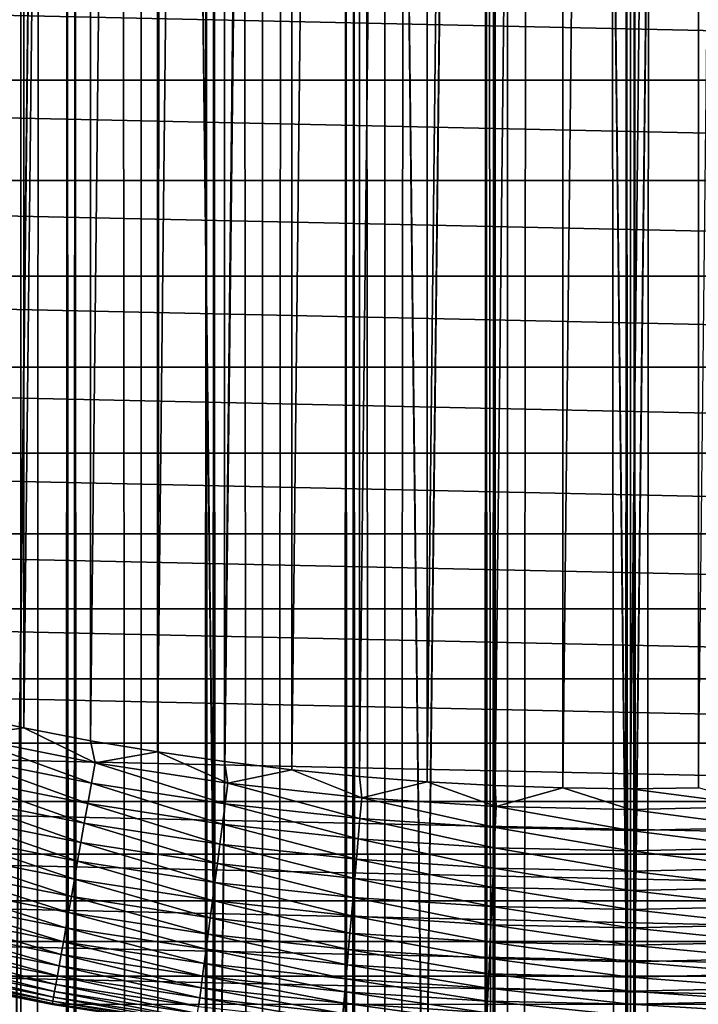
# Model space of a CAD drawing. Header units: millimetres. Extents: x -161 to 161, y -94 to 1149.
# Tile 1042 of 1056: x -2.29 to 0.25, y 641.19 to 644.89. Entities that reach past the tile are written whole.
import ezdxf

# ---------------------------------------------------------------- set-up
doc = ezdxf.new("R2010")
doc.units = ezdxf.units.MM
doc.header["$LTSCALE"] = 81.481481
for name, color, linetype in [('16', 7, 'CONTINUOUS'), ('18', 7, 'CONTINUOUS'), ('3', 7, 'CONTINUOUS'), ('37', 7, 'CONTINUOUS'), ('38', 7, 'CONTINUOUS'), ('39', 7, 'CONTINUOUS'), ('4', 7, 'CONTINUOUS'), ('41', 7, 'CONTINUOUS'), ('5', 7, 'CONTINUOUS'), ('6', 7, 'CONTINUOUS')]:
    doc.layers.add(name, color=color, linetype=linetype)

msp = doc.modelspace()

# ---------------------------------------------------------------- linework, layer by layer
at = {"layer": '16', "color": 7, "linetype": 'CONTINUOUS', "true_color": 0xaaaaaa}
for points in [[(-2.7064, 673.5, -19.816), (-1.9369, 673.5, -19.9059), (-2.3184, 640, -19.8652), (-2.7064, 673.5, -19.816)], [(-2.3184, 640, -19.8652), (-1.9369, 673.5, -19.9059), (-1.5474, 640, -19.94), (-2.3184, 640, -19.8652)], [(-1.9369, 673.5, -19.9059), (-1.1627, 673.5, -19.966), (-1.5474, 640, -19.94), (-1.9369, 673.5, -19.9059)], [(-1.5474, 640, -19.94), (-1.1627, 673.5, -19.966), (-0.774, 640, -19.985), (-1.5474, 640, -19.94)], [(-1.1627, 673.5, -19.966), (-0.3872, 673.5, -19.9962), (-0.774, 640, -19.985), (-1.1627, 673.5, -19.966)], [(-0.774, 640, -19.985), (-0.3872, 673.5, -19.9962), (0.0005, 640, -20), (-0.774, 640, -19.985)], [(-0.3872, 673.5, -19.9962), (0.3872, 673.5, -19.9962), (0.0005, 640, -20), (-0.3872, 673.5, -19.9962)], [(0.0005, 640, -20), (0.3872, 673.5, -19.9962), (0.7751, 640, -19.985), (0.0005, 640, -20)]]:
    msp.add_3dface(points, dxfattribs=at)
at = {"layer": '18', "color": 7, "linetype": 'CONTINUOUS', "true_color": 0xaaaaaa}
for points in [[(-1.9369, 673.5, 19.9059), (-2.7064, 673.5, 19.816), (-2.3195, 640, 19.865), (-1.9369, 673.5, 19.9059)], [(-1.5485, 640, 19.94), (-1.9369, 673.5, 19.9059), (-2.3195, 640, 19.865), (-1.5485, 640, 19.94)], [(-1.1627, 673.5, 19.966), (-1.9369, 673.5, 19.9059), (-1.5485, 640, 19.94), (-1.1627, 673.5, 19.966)], [(-0.7751, 640, 19.985), (-1.1627, 673.5, 19.966), (-1.5485, 640, 19.94), (-0.7751, 640, 19.985)], [(-0.3872, 673.5, 19.9962), (-1.1627, 673.5, 19.966), (-0.7751, 640, 19.985), (-0.3872, 673.5, 19.9962)], [(-0.0005, 640, 20), (-0.3872, 673.5, 19.9962), (-0.7751, 640, 19.985), (-0.0005, 640, 20)], [(0.3872, 673.5, 19.9962), (-0.3872, 673.5, 19.9962), (-0.0005, 640, 20), (0.3872, 673.5, 19.9962)], [(0.774, 640, 19.985), (0.3872, 673.5, 19.9962), (-0.0005, 640, 20), (0.774, 640, 19.985)]]:
    msp.add_3dface(points, dxfattribs=at)
at = {"layer": '3', "color": 7, "linetype": 'CONTINUOUS', "true_color": 0xaaaaaa}
for points in [[(-2.603, 648.4999, -11.7143), (-2.0852, 648.4999, -11.8174), (-2.3736, -11, -11.7629), (-2.603, 648.4999, -11.7143)], [(-2.3736, -11, -11.7629), (-2.0852, 648.4999, -11.8174), (-1.851, -11, -11.8564), (-2.3736, -11, -11.7629)], [(-2.0852, 648.4999, -11.8174), (-1.5636, 648.5, -11.8977), (-1.851, -11, -11.8564), (-2.0852, 648.4999, -11.8174)], [(-1.851, -11, -11.8564), (-1.5636, 648.5, -11.8977), (-1.3247, -11, -11.9267), (-1.851, -11, -11.8564)], [(-1.5636, 648.5, -11.8977), (-1.0392, 648.5, -11.9549), (-1.3247, -11, -11.9267), (-1.5636, 648.5, -11.8977)], [(-1.3247, -11, -11.9267), (-1.0392, 648.5, -11.9549), (-0.7959, -11, -11.9736), (-1.3247, -11, -11.9267)], [(-1.0392, 648.5, -11.9549), (-0.5127, 648.5, -11.989), (-0.7959, -11, -11.9736), (-1.0392, 648.5, -11.9549)], [(-0.7959, -11, -11.9736), (-0.5127, 648.5, -11.989), (-0.2655, -11, -11.9971), (-0.7959, -11, -11.9736)], [(-0.5127, 648.5, -11.989), (0.0149, 648.5, -12), (-0.2655, -11, -11.9971), (-0.5127, 648.5, -11.989)], [(-0.2655, -11, -11.9971), (0.0149, 648.5, -12), (0.2655, -11, -11.9971), (-0.2655, -11, -11.9971)], [(0.0149, 648.5, -12), (0.5426, 648.5, -11.9877), (0.2655, -11, -11.9971), (0.0149, 648.5, -12)]]:
    msp.add_3dface(points, dxfattribs=at)
at = {"layer": '37', "linetype": 'CONTINUOUS'}
for points in [[(-0.5093, 664.9886, -48.8), (-0.7641, 664.9745, -48.8), (-0.7637, 642.0255, -48.8), (-0.5093, 664.9886, -48.8)], [(-0.5089, 642.0113, -48.8), (-0.5093, 664.9886, -48.8), (-0.7637, 642.0255, -48.8), (-0.5089, 642.0113, -48.8)], [(-0.2545, 664.9972, -48.8), (-0.5093, 664.9886, -48.8), (-0.5089, 642.0113, -48.8), (-0.2545, 664.9972, -48.8)], [(-0.2541, 642.0028, -48.8), (-0.2545, 664.9972, -48.8), (-0.5089, 642.0113, -48.8), (-0.2541, 642.0028, -48.8)], [(-0.0002, 665, -48.8), (-0.2545, 664.9972, -48.8), (-0.2541, 642.0028, -48.8), (-0.0002, 665, -48.8)], [(0.0002, 642, -48.8), (-0.0002, 665, -48.8), (-0.2541, 642.0028, -48.8), (0.0002, 642, -48.8)], [(0.2541, 664.9972, -48.8), (-0.0002, 665, -48.8), (0.0002, 642, -48.8), (0.2541, 664.9972, -48.8)], [(0.2545, 642.0028, -48.8), (0.2541, 664.9972, -48.8), (0.0002, 642, -48.8), (0.2545, 642.0028, -48.8)], [(0.5089, 664.9887, -48.8), (0.2541, 664.9972, -48.8), (0.2545, 642.0028, -48.8), (0.5089, 664.9887, -48.8)], [(-1.0186, 664.9547, -48.8), (-1.2724, 664.9293, -48.8), (-1.272, 642.0706, -48.8), (-1.0186, 664.9547, -48.8)], [(-1.0182, 642.0453, -48.8), (-1.0186, 664.9547, -48.8), (-1.272, 642.0706, -48.8), (-1.0182, 642.0453, -48.8)], [(-0.7641, 664.9745, -48.8), (-1.0186, 664.9547, -48.8), (-1.0182, 642.0453, -48.8), (-0.7641, 664.9745, -48.8)], [(-0.7637, 642.0255, -48.8), (-0.7641, 664.9745, -48.8), (-1.0182, 642.0453, -48.8), (-0.7637, 642.0255, -48.8)], [(-1.2724, 664.9293, -48.8), (-1.5252, 664.8984, -48.8), (-1.5248, 642.1015, -48.8), (-1.2724, 664.9293, -48.8)], [(-1.272, 642.0706, -48.8), (-1.2724, 664.9293, -48.8), (-1.5248, 642.1015, -48.8), (-1.272, 642.0706, -48.8)], [(-1.5252, 664.8984, -48.8), (-1.7767, 664.8619, -48.8), (-1.7763, 642.138, -48.8), (-1.5252, 664.8984, -48.8)], [(-1.5248, 642.1015, -48.8), (-1.5252, 664.8984, -48.8), (-1.7763, 642.138, -48.8), (-1.5248, 642.1015, -48.8)], [(-1.7767, 664.8619, -48.8), (-2.0279, 664.8197, -48.8), (-2.0275, 642.1802, -48.8), (-1.7767, 664.8619, -48.8)], [(-1.7763, 642.138, -48.8), (-1.7767, 664.8619, -48.8), (-2.0275, 642.1802, -48.8), (-1.7763, 642.138, -48.8)], [(-2.0279, 664.8197, -48.8), (-2.2785, 664.7719, -48.8), (-2.2781, 642.228, -48.8), (-2.0279, 664.8197, -48.8)], [(-2.0275, 642.1802, -48.8), (-2.0279, 664.8197, -48.8), (-2.2781, 642.228, -48.8), (-2.0275, 642.1802, -48.8)], [(-2.2785, 664.7719, -48.8), (-2.5281, 664.7186, -48.8), (-2.5277, 642.2814, -48.8), (-2.2785, 664.7719, -48.8)], [(-2.2781, 642.228, -48.8), (-2.2785, 664.7719, -48.8), (-2.5277, 642.2814, -48.8), (-2.2781, 642.228, -48.8)]]:
    msp.add_3dface(points, dxfattribs=at)
at = {"layer": '38', "linetype": 'CONTINUOUS'}
for points in [[(-8.8387, 644.6613, -78.8), (-9.2163, 645.0556, -78.8), (8.8387, 644.6613, -78.8), (-8.8387, 644.6613, -78.8)], [(8.8387, 644.6613, -78.8), (-9.2163, 645.0556, -78.8), (9.2163, 645.0556, -78.8), (8.8387, 644.6613, -78.8)], [(-8.4444, 644.2837, -78.8), (-8.8387, 644.6613, -78.8), (8.4444, 644.2837, -78.8), (-8.4444, 644.2837, -78.8)], [(8.4444, 644.2837, -78.8), (-8.8387, 644.6613, -78.8), (8.8387, 644.6613, -78.8), (8.4444, 644.2837, -78.8)], [(-8.0352, 643.9248, -78.8), (-8.4444, 644.2837, -78.8), (8.0352, 643.9248, -78.8), (-8.0352, 643.9248, -78.8)], [(8.0352, 643.9248, -78.8), (-8.4444, 644.2837, -78.8), (8.4444, 644.2837, -78.8), (8.0352, 643.9248, -78.8)], [(-7.6096, 643.5833, -78.8), (-8.0352, 643.9248, -78.8), (7.6096, 643.5833, -78.8), (-7.6096, 643.5833, -78.8)], [(7.6096, 643.5833, -78.8), (-8.0352, 643.9248, -78.8), (8.0352, 643.9248, -78.8), (7.6096, 643.5833, -78.8)], [(-7.1692, 643.2604, -78.8), (-7.6096, 643.5833, -78.8), (7.1692, 643.2604, -78.8), (-7.1692, 643.2604, -78.8)], [(7.1692, 643.2604, -78.8), (-7.6096, 643.5833, -78.8), (7.6096, 643.5833, -78.8), (7.1692, 643.2604, -78.8)], [(-6.7164, 642.9577, -78.8), (-7.1692, 643.2604, -78.8), (6.7164, 642.9577, -78.8), (-6.7164, 642.9577, -78.8)], [(6.7164, 642.9577, -78.8), (-7.1692, 643.2604, -78.8), (7.1692, 643.2604, -78.8), (6.7164, 642.9577, -78.8)], [(-6.2503, 642.675, -78.8), (-6.7164, 642.9577, -78.8), (6.2503, 642.675, -78.8), (-6.2503, 642.675, -78.8)], [(6.2503, 642.675, -78.8), (-6.7164, 642.9577, -78.8), (6.7164, 642.9577, -78.8), (6.2503, 642.675, -78.8)], [(-5.7715, 642.4123, -78.8), (-6.2503, 642.675, -78.8), (5.7715, 642.4123, -78.8), (-5.7715, 642.4123, -78.8)], [(5.7715, 642.4123, -78.8), (-6.2503, 642.675, -78.8), (6.2503, 642.675, -78.8), (5.7715, 642.4123, -78.8)], [(-5.2825, 642.171, -78.8), (-5.7715, 642.4123, -78.8), (5.2825, 642.171, -78.8), (-5.2825, 642.171, -78.8)], [(5.2825, 642.171, -78.8), (-5.7715, 642.4123, -78.8), (5.7715, 642.4123, -78.8), (5.2825, 642.171, -78.8)], [(-4.784, 641.9518, -78.8), (-5.2825, 642.171, -78.8), (4.784, 641.9518, -78.8), (-4.784, 641.9518, -78.8)], [(4.784, 641.9518, -78.8), (-5.2825, 642.171, -78.8), (5.2825, 642.171, -78.8), (4.784, 641.9518, -78.8)], [(-4.2751, 641.7539, -78.8), (-4.784, 641.9518, -78.8), (4.2751, 641.7539, -78.8), (-4.2751, 641.7539, -78.8)], [(4.2751, 641.7539, -78.8), (-4.784, 641.9518, -78.8), (4.784, 641.9518, -78.8), (4.2751, 641.7539, -78.8)], [(-3.7583, 641.5784, -78.8), (-4.2751, 641.7539, -78.8), (3.7583, 641.5784, -78.8), (-3.7583, 641.5784, -78.8)], [(3.7583, 641.5784, -78.8), (-4.2751, 641.7539, -78.8), (4.2751, 641.7539, -78.8), (3.7583, 641.5784, -78.8)], [(-3.2358, 641.4261, -78.8), (-3.7583, 641.5784, -78.8), (3.2358, 641.4261, -78.8), (-3.2358, 641.4261, -78.8)], [(3.2358, 641.4261, -78.8), (-3.7583, 641.5784, -78.8), (3.7583, 641.5784, -78.8), (3.2358, 641.4261, -78.8)], [(-2.7056, 641.2964, -78.8), (-3.2358, 641.4261, -78.8), (2.7056, 641.2964, -78.8), (-2.7056, 641.2964, -78.8)], [(2.7056, 641.2964, -78.8), (-3.2358, 641.4261, -78.8), (3.2358, 641.4261, -78.8), (2.7056, 641.2964, -78.8)], [(-2.17, 641.1899, -78.8), (-2.7056, 641.2964, -78.8), (2.17, 641.1899, -78.8), (-2.17, 641.1899, -78.8)], [(2.17, 641.1899, -78.8), (-2.7056, 641.2964, -78.8), (2.7056, 641.2964, -78.8), (2.17, 641.1899, -78.8)]]:
    msp.add_3dface(points, dxfattribs=at)
at = {"layer": '39', "linetype": 'CONTINUOUS'}
for points in [[(-2.7098, 641.2973, -49.8), (-2.7056, 641.2964, -78.8), (-2.174, 641.1905, -49.8), (-2.7098, 641.2973, -49.8)], [(-2.7056, 641.2964, -78.8), (-2.17, 641.1899, -78.8), (-2.174, 641.1905, -49.8), (-2.7056, 641.2964, -78.8)], [(-2.174, 641.1905, -49.8), (-2.17, 641.1899, -78.8), (-1.6341, 641.1073, -49.8), (-2.174, 641.1905, -49.8)]]:
    msp.add_3dface(points, dxfattribs=at)
at = {"layer": '4', "color": 7, "linetype": 'CONTINUOUS', "true_color": 0xaaaaaa}
for points in [[(-2.1149, 648.5, 11.8122), (-2.6326, 648.5, 11.7077), (-2.3736, -11, 11.7629), (-2.1149, 648.5, 11.8122)], [(-1.851, -11, 11.8564), (-2.1149, 648.5, 11.8122), (-2.3736, -11, 11.7629), (-1.851, -11, 11.8564)], [(-1.5934, 648.5, 11.8937), (-2.1149, 648.5, 11.8122), (-1.851, -11, 11.8564), (-1.5934, 648.5, 11.8937)], [(-1.3247, -11, 11.9267), (-1.5934, 648.5, 11.8937), (-1.851, -11, 11.8564), (-1.3247, -11, 11.9267)], [(-1.069, 648.5, 11.9523), (-1.5934, 648.5, 11.8937), (-1.3247, -11, 11.9267), (-1.069, 648.5, 11.9523)], [(-0.7959, -11, 11.9736), (-1.069, 648.5, 11.9523), (-1.3247, -11, 11.9267), (-0.7959, -11, 11.9736)], [(-0.5426, 648.5, 11.9877), (-1.069, 648.5, 11.9523), (-0.7959, -11, 11.9736), (-0.5426, 648.5, 11.9877)], [(-0.2655, -11, 11.9971), (-0.5426, 648.5, 11.9877), (-0.7959, -11, 11.9736), (-0.2655, -11, 11.9971)], [(-0.0149, 648.5, 12), (-0.5426, 648.5, 11.9877), (-0.2655, -11, 11.9971), (-0.0149, 648.5, 12)], [(0.2655, -11, 11.9971), (-0.0149, 648.5, 12), (-0.2655, -11, 11.9971), (0.2655, -11, 11.9971)], [(0.5127, 648.5, 11.989), (-0.0149, 648.5, 12), (0.2655, -11, 11.9971), (0.5127, 648.5, 11.989)]]:
    msp.add_3dface(points, dxfattribs=at)
at = {"layer": '41', "linetype": 'CONTINUOUS'}
for points in [[(-2.2781, 642.228, -48.8), (-2.5277, 642.2814, -48.8), (-2.506, 642.196, -48.8031), (-2.2781, 642.228, -48.8)], [(-2.0106, 642.0974, -48.8031), (-2.2781, 642.228, -48.8), (-2.506, 642.196, -48.8031), (-2.0106, 642.0974, -48.8031)], [(-2.0275, 642.1802, -48.8), (-2.2781, 642.228, -48.8), (-2.0106, 642.0974, -48.8031), (-2.0275, 642.1802, -48.8)], [(-2.0241, 642.0206, -48.8123), (-2.506, 642.196, -48.8031), (-2.5229, 642.1198, -48.8123), (-2.0241, 642.0206, -48.8123)], [(-2.0106, 642.0974, -48.8031), (-2.506, 642.196, -48.8031), (-2.0241, 642.0206, -48.8123), (-2.0106, 642.0974, -48.8031)], [(-1.7763, 642.138, -48.8), (-2.0275, 642.1802, -48.8), (-2.0106, 642.0974, -48.8031), (-1.7763, 642.138, -48.8)], [(-1.5113, 642.0206, -48.8031), (-1.7763, 642.138, -48.8), (-2.0106, 642.0974, -48.8031), (-1.5113, 642.0206, -48.8031)], [(-1.5248, 642.1015, -48.8), (-1.7763, 642.138, -48.8), (-1.5113, 642.0206, -48.8031), (-1.5248, 642.1015, -48.8)], [(-2.0375, 641.9447, -48.8277), (-2.5229, 642.1198, -48.8123), (-2.5396, 642.0445, -48.8277), (-2.0375, 641.9447, -48.8277)], [(-2.0241, 642.0206, -48.8123), (-2.5229, 642.1198, -48.8123), (-2.0375, 641.9447, -48.8277), (-2.0241, 642.0206, -48.8123)], [(-1.5215, 641.9432, -48.8123), (-2.0106, 642.0974, -48.8031), (-2.0241, 642.0206, -48.8123), (-1.5215, 641.9432, -48.8123)], [(-1.5113, 642.0206, -48.8031), (-2.0106, 642.0974, -48.8031), (-1.5215, 641.9432, -48.8123), (-1.5113, 642.0206, -48.8031)], [(-1.272, 642.0706, -48.8), (-1.5248, 642.1015, -48.8), (-1.5113, 642.0206, -48.8031), (-1.272, 642.0706, -48.8)], [(-1.0091, 641.9656, -48.8031), (-1.272, 642.0706, -48.8), (-1.5113, 642.0206, -48.8031), (-1.0091, 641.9656, -48.8031)], [(-1.0182, 642.0453, -48.8), (-1.272, 642.0706, -48.8), (-1.0091, 641.9656, -48.8031), (-1.0182, 642.0453, -48.8)], [(-2.0507, 641.8702, -48.849), (-2.5396, 642.0445, -48.8277), (-2.556, 641.9707, -48.849), (-2.0507, 641.8702, -48.849)], [(-2.0375, 641.9447, -48.8277), (-2.5396, 642.0445, -48.8277), (-2.0507, 641.8702, -48.849), (-2.0375, 641.9447, -48.8277)], [(-1.5315, 641.8668, -48.8277), (-2.0241, 642.0206, -48.8123), (-2.0375, 641.9447, -48.8277), (-1.5315, 641.8668, -48.8277)], [(-1.5215, 641.9432, -48.8123), (-2.0241, 642.0206, -48.8123), (-1.5315, 641.8668, -48.8277), (-1.5215, 641.9432, -48.8123)], [(-1.0159, 641.8878, -48.8123), (-1.5113, 642.0206, -48.8031), (-1.5215, 641.9432, -48.8123), (-1.0159, 641.8878, -48.8123)], [(-1.0091, 641.9656, -48.8031), (-1.5113, 642.0206, -48.8031), (-1.0159, 641.8878, -48.8123), (-1.0091, 641.9656, -48.8031)], [(-0.7637, 642.0255, -48.8), (-1.0182, 642.0453, -48.8), (-1.0091, 641.9656, -48.8031), (-0.7637, 642.0255, -48.8)], [(-0.505, 641.9326, -48.8031), (-0.7637, 642.0255, -48.8), (-1.0091, 641.9656, -48.8031), (-0.505, 641.9326, -48.8031)], [(-0.5089, 642.0113, -48.8), (-0.7637, 642.0255, -48.8), (-0.505, 641.9326, -48.8031), (-0.5089, 642.0113, -48.8)], [(-0.2541, 642.0028, -48.8), (-0.5089, 642.0113, -48.8), (-0.505, 641.9326, -48.8031), (-0.2541, 642.0028, -48.8)], [(0, 641.9215, -48.8031), (-0.2541, 642.0028, -48.8), (-0.505, 641.9326, -48.8031), (0, 641.9215, -48.8031)], [(0.0002, 642, -48.8), (-0.2541, 642.0028, -48.8), (0, 641.9215, -48.8031), (0.0002, 642, -48.8)], [(0.505, 641.9326, -48.8031), (0.0002, 642, -48.8), (0, 641.9215, -48.8031), (0.505, 641.9326, -48.8031)], [(0.2545, 642.0028, -48.8), (0.0002, 642, -48.8), (0.505, 641.9326, -48.8031), (0.2545, 642.0028, -48.8)], [(-2.0635, 641.7976, -48.8762), (-2.556, 641.9707, -48.849), (-2.5719, 641.8987, -48.8762), (-2.0635, 641.7976, -48.8762)], [(-2.0507, 641.8702, -48.849), (-2.556, 641.9707, -48.849), (-2.0635, 641.7976, -48.8762), (-2.0507, 641.8702, -48.849)], [(-1.5414, 641.7918, -48.849), (-2.0375, 641.9447, -48.8277), (-2.0507, 641.8702, -48.849), (-1.5414, 641.7918, -48.849)], [(-1.5315, 641.8668, -48.8277), (-2.0375, 641.9447, -48.8277), (-1.5414, 641.7918, -48.849), (-1.5315, 641.8668, -48.8277)], [(-0.5084, 641.8546, -48.8123), (-1.0091, 641.9656, -48.8031), (-1.0159, 641.8878, -48.8123), (-0.5084, 641.8546, -48.8123)], [(-0.505, 641.9326, -48.8031), (-1.0091, 641.9656, -48.8031), (-0.5084, 641.8546, -48.8123), (-0.505, 641.9326, -48.8031)], [(-1.0227, 641.8111, -48.8277), (-1.5215, 641.9432, -48.8123), (-1.5315, 641.8668, -48.8277), (-1.0227, 641.8111, -48.8277)], [(-1.0159, 641.8878, -48.8123), (-1.5215, 641.9432, -48.8123), (-1.0227, 641.8111, -48.8277), (-1.0159, 641.8878, -48.8123)], [(0, 641.8435, -48.8123), (-0.505, 641.9326, -48.8031), (-0.5084, 641.8546, -48.8123), (0, 641.8435, -48.8123)], [(0, 641.9215, -48.8031), (-0.505, 641.9326, -48.8031), (0, 641.8435, -48.8123), (0, 641.9215, -48.8031)], [(0.505, 641.9326, -48.8031), (0, 641.9215, -48.8031), (0.5084, 641.8546, -48.8123), (0.505, 641.9326, -48.8031)], [(0.5084, 641.8546, -48.8123), (0, 641.9215, -48.8031), (0, 641.8435, -48.8123), (0.5084, 641.8546, -48.8123)], [(-2.0758, 641.7273, -48.9092), (-2.5719, 641.8987, -48.8762), (-2.5874, 641.829, -48.9092), (-2.0758, 641.7273, -48.9092)], [(-2.0635, 641.7976, -48.8762), (-2.5719, 641.8987, -48.8762), (-2.0758, 641.7273, -48.9092), (-2.0635, 641.7976, -48.8762)], [(-0.5118, 641.7776, -48.8277), (-1.0159, 641.8878, -48.8123), (-1.0227, 641.8111, -48.8277), (-0.5118, 641.7776, -48.8277)], [(-0.5084, 641.8546, -48.8123), (-1.0159, 641.8878, -48.8123), (-0.5118, 641.7776, -48.8277), (-0.5084, 641.8546, -48.8123)], [(-1.551, 641.7187, -48.8762), (-2.0507, 641.8702, -48.849), (-2.0635, 641.7976, -48.8762), (-1.551, 641.7187, -48.8762)], [(-1.5414, 641.7918, -48.849), (-2.0507, 641.8702, -48.849), (-1.551, 641.7187, -48.8762), (-1.5414, 641.7918, -48.849)], [(-1.0292, 641.7357, -48.849), (-1.5315, 641.8668, -48.8277), (-1.5414, 641.7918, -48.849), (-1.0292, 641.7357, -48.849)], [(-1.0227, 641.8111, -48.8277), (-1.5315, 641.8668, -48.8277), (-1.0292, 641.7357, -48.849), (-1.0227, 641.8111, -48.8277)], [(0, 641.7664, -48.8277), (-0.5084, 641.8546, -48.8123), (-0.5118, 641.7776, -48.8277), (0, 641.7664, -48.8277)], [(0, 641.8435, -48.8123), (-0.5084, 641.8546, -48.8123), (0, 641.7664, -48.8277), (0, 641.8435, -48.8123)], [(0.5084, 641.8546, -48.8123), (0, 641.8435, -48.8123), (0.5118, 641.7776, -48.8277), (0.5084, 641.8546, -48.8123)], [(0.5118, 641.7776, -48.8277), (0, 641.8435, -48.8123), (0, 641.7664, -48.8277), (0.5118, 641.7776, -48.8277)], [(-2.0878, 641.6598, -48.9476), (-2.5874, 641.829, -48.9092), (-2.6022, 641.7621, -48.9476), (-2.0878, 641.6598, -48.9476)], [(-2.0758, 641.7273, -48.9092), (-2.5874, 641.829, -48.9092), (-2.0878, 641.6598, -48.9476), (-2.0758, 641.7273, -48.9092)], [(-1.5604, 641.6479, -48.9092), (-2.0635, 641.7976, -48.8762), (-2.0758, 641.7273, -48.9092), (-1.5604, 641.6479, -48.9092)], [(-1.551, 641.7187, -48.8762), (-2.0635, 641.7976, -48.8762), (-1.5604, 641.6479, -48.9092), (-1.551, 641.7187, -48.8762)], [(-0.5151, 641.702, -48.849), (-1.0227, 641.8111, -48.8277), (-1.0292, 641.7357, -48.849), (-0.5151, 641.702, -48.849)], [(-0.5118, 641.7776, -48.8277), (-1.0227, 641.8111, -48.8277), (-0.5151, 641.702, -48.849), (-0.5118, 641.7776, -48.8277)], [(-2.0991, 641.5954, -48.9913), (-2.6022, 641.7621, -48.9476), (-2.6164, 641.6983, -48.9913), (-2.0991, 641.5954, -48.9913)], [(-2.0878, 641.6598, -48.9476), (-2.6022, 641.7621, -48.9476), (-2.0991, 641.5954, -48.9913), (-2.0878, 641.6598, -48.9476)], [(-1.0357, 641.6622, -48.8762), (-1.5414, 641.7918, -48.849), (-1.551, 641.7187, -48.8762), (-1.0357, 641.6622, -48.8762)], [(-1.0292, 641.7357, -48.849), (-1.5414, 641.7918, -48.849), (-1.0357, 641.6622, -48.8762), (-1.0292, 641.7357, -48.849)], [(0, 641.6908, -48.849), (-0.5118, 641.7776, -48.8277), (-0.5151, 641.702, -48.849), (0, 641.6908, -48.849)], [(0, 641.7664, -48.8277), (-0.5118, 641.7776, -48.8277), (0, 641.6908, -48.849), (0, 641.7664, -48.8277)], [(0.5118, 641.7776, -48.8277), (0, 641.7664, -48.8277), (0.5151, 641.702, -48.849), (0.5118, 641.7776, -48.8277)], [(0.5151, 641.702, -48.849), (0, 641.7664, -48.8277), (0, 641.6908, -48.849), (0.5151, 641.702, -48.849)], [(-1.5693, 641.58, -48.9476), (-2.0758, 641.7273, -48.9092), (-2.0878, 641.6598, -48.9476), (-1.5693, 641.58, -48.9476)], [(-1.5604, 641.6479, -48.9092), (-2.0758, 641.7273, -48.9092), (-1.5693, 641.58, -48.9476), (-1.5604, 641.6479, -48.9092)], [(-0.5183, 641.6283, -48.8762), (-1.0292, 641.7357, -48.849), (-1.0357, 641.6622, -48.8762), (-0.5183, 641.6283, -48.8762)], [(-0.5151, 641.702, -48.849), (-1.0292, 641.7357, -48.849), (-0.5183, 641.6283, -48.8762), (-0.5151, 641.702, -48.849)], [(-2.1098, 641.5347, -49.04), (-2.6164, 641.6983, -48.9913), (-2.6297, 641.6381, -49.04), (-2.1098, 641.5347, -49.04)], [(-2.0991, 641.5954, -48.9913), (-2.6164, 641.6983, -48.9913), (-2.1098, 641.5347, -49.04), (-2.0991, 641.5954, -48.9913)], [(-1.0419, 641.5912, -48.9092), (-1.551, 641.7187, -48.8762), (-1.5604, 641.6479, -48.9092), (-1.0419, 641.5912, -48.9092)], [(-1.0357, 641.6622, -48.8762), (-1.551, 641.7187, -48.8762), (-1.0419, 641.5912, -48.9092), (-1.0357, 641.6622, -48.8762)], [(0, 641.617, -48.8762), (-0.5151, 641.702, -48.849), (-0.5183, 641.6283, -48.8762), (0, 641.617, -48.8762)], [(0, 641.6908, -48.849), (-0.5151, 641.702, -48.849), (0, 641.617, -48.8762), (0, 641.6908, -48.849)], [(0.5151, 641.702, -48.849), (0, 641.6908, -48.849), (0.5183, 641.6283, -48.8762), (0.5151, 641.702, -48.849)], [(0.5183, 641.6283, -48.8762), (0, 641.6908, -48.849), (0, 641.617, -48.8762), (0.5183, 641.6283, -48.8762)], [(-1.5778, 641.5152, -48.9913), (-2.0878, 641.6598, -48.9476), (-2.0991, 641.5954, -48.9913), (-1.5778, 641.5152, -48.9913)], [(-1.5693, 641.58, -48.9476), (-2.0878, 641.6598, -48.9476), (-1.5778, 641.5152, -48.9913), (-1.5693, 641.58, -48.9476)], [(-0.5214, 641.557, -48.9092), (-1.0357, 641.6622, -48.8762), (-1.0419, 641.5912, -48.9092), (-0.5214, 641.557, -48.9092)], [(-0.5183, 641.6283, -48.8762), (-1.0357, 641.6622, -48.8762), (-0.5214, 641.557, -48.9092), (-0.5183, 641.6283, -48.8762)], [(-2.1198, 641.4779, -49.0934), (-2.6297, 641.6381, -49.04), (-2.6422, 641.5818, -49.0934), (-2.1198, 641.4779, -49.0934)], [(-2.1098, 641.5347, -49.04), (-2.6297, 641.6381, -49.04), (-2.1198, 641.4779, -49.0934), (-2.1098, 641.5347, -49.04)], [(-1.0479, 641.5229, -48.9476), (-1.5604, 641.6479, -48.9092), (-1.5693, 641.58, -48.9476), (-1.0479, 641.5229, -48.9476)], [(-1.0419, 641.5912, -48.9092), (-1.5604, 641.6479, -48.9092), (-1.0479, 641.5229, -48.9476), (-1.0419, 641.5912, -48.9092)], [(0, 641.5457, -48.9092), (-0.5183, 641.6283, -48.8762), (-0.5214, 641.557, -48.9092), (0, 641.5457, -48.9092)], [(0, 641.617, -48.8762), (-0.5183, 641.6283, -48.8762), (0, 641.5457, -48.9092), (0, 641.617, -48.8762)], [(0.5183, 641.6283, -48.8762), (0, 641.617, -48.8762), (0.5214, 641.557, -48.9092), (0.5183, 641.6283, -48.8762)], [(0.5214, 641.557, -48.9092), (0, 641.617, -48.8762), (0, 641.5457, -48.9092), (0.5214, 641.557, -48.9092)], [(-2.1291, 641.4254, -49.1511), (-2.6422, 641.5818, -49.0934), (-2.6537, 641.5297, -49.1511), (-2.1291, 641.4254, -49.1511)], [(-2.1198, 641.4779, -49.0934), (-2.6422, 641.5818, -49.0934), (-2.1291, 641.4254, -49.1511), (-2.1198, 641.4779, -49.0934)], [(-1.5859, 641.454, -49.04), (-2.0991, 641.5954, -48.9913), (-2.1098, 641.5347, -49.04), (-1.5859, 641.454, -49.04)], [(-1.5778, 641.5152, -48.9913), (-2.0991, 641.5954, -48.9913), (-1.5859, 641.454, -49.04), (-1.5778, 641.5152, -48.9913)], [(-1.0536, 641.4578, -48.9913), (-1.5693, 641.58, -48.9476), (-1.5778, 641.5152, -48.9913), (-1.0536, 641.4578, -48.9913)], [(-1.0479, 641.5229, -48.9476), (-1.5693, 641.58, -48.9476), (-1.0536, 641.4578, -48.9913), (-1.0479, 641.5229, -48.9476)], [(-0.5244, 641.4885, -48.9476), (-1.0419, 641.5912, -48.9092), (-1.0479, 641.5229, -48.9476), (-0.5244, 641.4885, -48.9476)], [(-0.5214, 641.557, -48.9092), (-1.0419, 641.5912, -48.9092), (-0.5244, 641.4885, -48.9476), (-0.5214, 641.557, -48.9092)], [(0, 641.4771, -48.9476), (-0.5214, 641.557, -48.9092), (-0.5244, 641.4885, -48.9476), (0, 641.4771, -48.9476)], [(0, 641.5457, -48.9092), (-0.5214, 641.557, -48.9092), (0, 641.4771, -48.9476), (0, 641.5457, -48.9092)], [(0.5214, 641.557, -48.9092), (0, 641.5457, -48.9092), (0.5244, 641.4885, -48.9476), (0.5214, 641.557, -48.9092)], [(0.5244, 641.4885, -48.9476), (0, 641.5457, -48.9092), (0, 641.4771, -48.9476), (0.5244, 641.4885, -48.9476)], [(-2.1375, 641.3775, -49.2129), (-2.6537, 641.5297, -49.1511), (-2.6643, 641.4823, -49.2129), (-2.1375, 641.3775, -49.2129)], [(-2.1291, 641.4254, -49.1511), (-2.6537, 641.5297, -49.1511), (-2.1375, 641.3775, -49.2129), (-2.1291, 641.4254, -49.1511)], [(-1.5934, 641.3968, -49.0934), (-2.1098, 641.5347, -49.04), (-2.1198, 641.4779, -49.0934), (-1.5934, 641.3968, -49.0934)], [(-1.5859, 641.454, -49.04), (-2.1098, 641.5347, -49.04), (-1.5934, 641.3968, -49.0934), (-1.5859, 641.454, -49.04)], [(-1.0589, 641.3963, -49.04), (-1.5778, 641.5152, -48.9913), (-1.5859, 641.454, -49.04), (-1.0589, 641.3963, -49.04)], [(-1.0536, 641.4578, -48.9913), (-1.5778, 641.5152, -48.9913), (-1.0589, 641.3963, -49.04), (-1.0536, 641.4578, -48.9913)], [(-0.5273, 641.4233, -48.9913), (-1.0479, 641.5229, -48.9476), (-1.0536, 641.4578, -48.9913), (-0.5273, 641.4233, -48.9913)], [(-0.5244, 641.4885, -48.9476), (-1.0479, 641.5229, -48.9476), (-0.5273, 641.4233, -48.9913), (-0.5244, 641.4885, -48.9476)], [(-2.1451, 641.3345, -49.2783), (-2.6643, 641.4823, -49.2129), (-2.6737, 641.4397, -49.2783), (-2.1451, 641.3345, -49.2783)], [(-2.1375, 641.3775, -49.2129), (-2.6643, 641.4823, -49.2129), (-2.1451, 641.3345, -49.2783), (-2.1375, 641.3775, -49.2129)], [(-1.6004, 641.344, -49.1511), (-2.1198, 641.4779, -49.0934), (-2.1291, 641.4254, -49.1511), (-1.6004, 641.344, -49.1511)], [(-1.5934, 641.3968, -49.0934), (-2.1198, 641.4779, -49.0934), (-1.6004, 641.344, -49.1511), (-1.5934, 641.3968, -49.0934)], [(0, 641.4118, -48.9913), (-0.5244, 641.4885, -48.9476), (-0.5273, 641.4233, -48.9913), (0, 641.4118, -48.9913)], [(0, 641.4771, -48.9476), (-0.5244, 641.4885, -48.9476), (0, 641.4118, -48.9913), (0, 641.4771, -48.9476)], [(0.5244, 641.4885, -48.9476), (0, 641.4771, -48.9476), (0.5273, 641.4233, -48.9913), (0.5244, 641.4885, -48.9476)], [(0.5273, 641.4233, -48.9913), (0, 641.4771, -48.9476), (0, 641.4118, -48.9913), (0.5273, 641.4233, -48.9913)], [(-2.1518, 641.2968, -49.3469), (-2.6737, 641.4397, -49.2783), (-2.682, 641.4023, -49.3469), (-2.1518, 641.2968, -49.3469)], [(-2.1451, 641.3345, -49.2783), (-2.6737, 641.4397, -49.2783), (-2.1518, 641.2968, -49.3469), (-2.1451, 641.3345, -49.2783)], [(-1.064, 641.3388, -49.0934), (-1.5859, 641.454, -49.04), (-1.5934, 641.3968, -49.0934), (-1.064, 641.3388, -49.0934)], [(-1.0589, 641.3963, -49.04), (-1.5859, 641.454, -49.04), (-1.064, 641.3388, -49.0934), (-1.0589, 641.3963, -49.04)], [(-0.53, 641.3616, -49.04), (-1.0536, 641.4578, -48.9913), (-1.0589, 641.3963, -49.04), (-0.53, 641.3616, -49.04)], [(-0.5273, 641.4233, -48.9913), (-1.0536, 641.4578, -48.9913), (-0.53, 641.3616, -49.04), (-0.5273, 641.4233, -48.9913)], [(-2.1575, 641.2645, -49.4183), (-2.682, 641.4023, -49.3469), (-2.6891, 641.3702, -49.4183), (-2.1575, 641.2645, -49.4183)], [(-2.1518, 641.2968, -49.3469), (-2.682, 641.4023, -49.3469), (-2.1575, 641.2645, -49.4183), (-2.1518, 641.2968, -49.3469)], [(-1.6067, 641.2958, -49.2129), (-2.1291, 641.4254, -49.1511), (-2.1375, 641.3775, -49.2129), (-1.6067, 641.2958, -49.2129)], [(-1.6004, 641.344, -49.1511), (-2.1291, 641.4254, -49.1511), (-1.6067, 641.2958, -49.2129), (-1.6004, 641.344, -49.1511)], [(-1.0686, 641.2857, -49.1511), (-1.5934, 641.3968, -49.0934), (-1.6004, 641.344, -49.1511), (-1.0686, 641.2857, -49.1511)], [(-1.064, 641.3388, -49.0934), (-1.5934, 641.3968, -49.0934), (-1.0686, 641.2857, -49.1511), (-1.064, 641.3388, -49.0934)], [(-0.5325, 641.304, -49.0934), (-1.0589, 641.3963, -49.04), (-1.064, 641.3388, -49.0934), (-0.5325, 641.304, -49.0934)], [(-0.53, 641.3616, -49.04), (-1.0589, 641.3963, -49.04), (-0.5325, 641.304, -49.0934), (-0.53, 641.3616, -49.04)], [(0, 641.3501, -49.04), (-0.5273, 641.4233, -48.9913), (-0.53, 641.3616, -49.04), (0, 641.3501, -49.04)], [(0, 641.4118, -48.9913), (-0.5273, 641.4233, -48.9913), (0, 641.3501, -49.04), (0, 641.4118, -48.9913)], [(0.5273, 641.4233, -48.9913), (0, 641.4118, -48.9913), (0.53, 641.3616, -49.04), (0.5273, 641.4233, -48.9913)], [(0.53, 641.3616, -49.04), (0, 641.4118, -48.9913), (0, 641.3501, -49.04), (0.53, 641.3616, -49.04)], [(-2.1622, 641.2377, -49.4921), (-2.6891, 641.3702, -49.4183), (-2.695, 641.3437, -49.4921), (-2.1622, 641.2377, -49.4921)], [(-2.1575, 641.2645, -49.4183), (-2.6891, 641.3702, -49.4183), (-2.1622, 641.2377, -49.4921), (-2.1575, 641.2645, -49.4183)], [(-1.6124, 641.2526, -49.2783), (-2.1375, 641.3775, -49.2129), (-2.1451, 641.3345, -49.2783), (-1.6124, 641.2526, -49.2783)], [(-1.6067, 641.2958, -49.2129), (-2.1375, 641.3775, -49.2129), (-1.6124, 641.2526, -49.2783), (-1.6067, 641.2958, -49.2129)], [(0, 641.2924, -49.0934), (-0.53, 641.3616, -49.04), (-0.5325, 641.304, -49.0934), (0, 641.2924, -49.0934)], [(0, 641.3501, -49.04), (-0.53, 641.3616, -49.04), (0, 641.2924, -49.0934), (0, 641.3501, -49.04)], [(0.53, 641.3616, -49.04), (0, 641.3501, -49.04), (0.5325, 641.304, -49.0934), (0.53, 641.3616, -49.04)], [(-2.1685, 641.2018, -49.6449), (-2.6996, 641.323, -49.5678), (-2.7029, 641.3081, -49.6449), (-2.1685, 641.2018, -49.6449)], [(-2.1659, 641.2168, -49.5678), (-2.695, 641.3437, -49.4921), (-2.6996, 641.323, -49.5678), (-2.1659, 641.2168, -49.5678)], [(-2.1659, 641.2168, -49.5678), (-2.6996, 641.323, -49.5678), (-2.1685, 641.2018, -49.6449), (-2.1659, 641.2168, -49.5678)], [(-2.1622, 641.2377, -49.4921), (-2.695, 641.3437, -49.4921), (-2.1659, 641.2168, -49.5678), (-2.1622, 641.2377, -49.4921)], [(-1.6174, 641.2145, -49.3469), (-2.1451, 641.3345, -49.2783), (-2.1518, 641.2968, -49.3469), (-1.6174, 641.2145, -49.3469)], [(-1.6124, 641.2526, -49.2783), (-2.1451, 641.3345, -49.2783), (-1.6174, 641.2145, -49.3469), (-1.6124, 641.2526, -49.2783)], [(-1.0728, 641.2373, -49.2129), (-1.6004, 641.344, -49.1511), (-1.6067, 641.2958, -49.2129), (-1.0728, 641.2373, -49.2129)], [(-1.0686, 641.2857, -49.1511), (-1.6004, 641.344, -49.1511), (-1.0728, 641.2373, -49.2129), (-1.0686, 641.2857, -49.1511)], [(-0.5348, 641.2508, -49.1511), (-1.064, 641.3388, -49.0934), (-1.0686, 641.2857, -49.1511), (-0.5348, 641.2508, -49.1511)], [(-0.5325, 641.304, -49.0934), (-1.064, 641.3388, -49.0934), (-0.5348, 641.2508, -49.1511), (-0.5325, 641.304, -49.0934)], [(0.5325, 641.304, -49.0934), (0, 641.3501, -49.04), (0, 641.2924, -49.0934), (0.5325, 641.304, -49.0934)], [(-2.7098, 641.2973, -49.8), (-2.174, 641.1905, -49.8), (-2.7049, 641.2992, -49.723), (-2.7098, 641.2973, -49.8)], [(-2.1701, 641.1928, -49.723), (-2.7029, 641.3081, -49.6449), (-2.7049, 641.2992, -49.723), (-2.1701, 641.1928, -49.723)], [(-2.174, 641.1905, -49.8), (-2.1701, 641.1928, -49.723), (-2.7049, 641.2992, -49.723), (-2.174, 641.1905, -49.8)], [(-2.1685, 641.2018, -49.6449), (-2.7029, 641.3081, -49.6449), (-2.1701, 641.1928, -49.723), (-2.1685, 641.2018, -49.6449)], [(-1.6217, 641.182, -49.4183), (-2.1518, 641.2968, -49.3469), (-2.1575, 641.2645, -49.4183), (-1.6217, 641.182, -49.4183)], [(-1.6174, 641.2145, -49.3469), (-2.1518, 641.2968, -49.3469), (-1.6217, 641.182, -49.4183), (-1.6174, 641.2145, -49.3469)], [(-1.0766, 641.1939, -49.2783), (-1.6067, 641.2958, -49.2129), (-1.6124, 641.2526, -49.2783), (-1.0766, 641.1939, -49.2783)], [(-1.0728, 641.2373, -49.2129), (-1.6067, 641.2958, -49.2129), (-1.0766, 641.1939, -49.2783), (-1.0728, 641.2373, -49.2129)], [(-0.5369, 641.2022, -49.2129), (-1.0686, 641.2857, -49.1511), (-1.0728, 641.2373, -49.2129), (-0.5369, 641.2022, -49.2129)], [(-0.5348, 641.2508, -49.1511), (-1.0686, 641.2857, -49.1511), (-0.5369, 641.2022, -49.2129), (-0.5348, 641.2508, -49.1511)], [(0, 641.2391, -49.1511), (-0.5325, 641.304, -49.0934), (-0.5348, 641.2508, -49.1511), (0, 641.2391, -49.1511)], [(0, 641.2924, -49.0934), (-0.5325, 641.304, -49.0934), (0, 641.2391, -49.1511), (0, 641.2924, -49.0934)], [(0.5325, 641.304, -49.0934), (0, 641.2924, -49.0934), (0.5348, 641.2508, -49.1511), (0.5325, 641.304, -49.0934)], [(0.5348, 641.2508, -49.1511), (0, 641.2924, -49.0934), (0, 641.2391, -49.1511), (0.5348, 641.2508, -49.1511)], [(-1.6252, 641.1551, -49.4921), (-2.1575, 641.2645, -49.4183), (-2.1622, 641.2377, -49.4921), (-1.6252, 641.1551, -49.4921)], [(-1.6217, 641.182, -49.4183), (-2.1575, 641.2645, -49.4183), (-1.6252, 641.1551, -49.4921), (-1.6217, 641.182, -49.4183)], [(-1.08, 641.1557, -49.3469), (-1.6124, 641.2526, -49.2783), (-1.6174, 641.2145, -49.3469), (-1.08, 641.1557, -49.3469)], [(-1.0766, 641.1939, -49.2783), (-1.6124, 641.2526, -49.2783), (-1.08, 641.1557, -49.3469), (-1.0766, 641.1939, -49.2783)], [(0, 641.1905, -49.2129), (-0.5348, 641.2508, -49.1511), (-0.5369, 641.2022, -49.2129), (0, 641.1905, -49.2129)], [(0, 641.2391, -49.1511), (-0.5348, 641.2508, -49.1511), (0, 641.1905, -49.2129), (0, 641.2391, -49.1511)], [(0.5348, 641.2508, -49.1511), (0, 641.2391, -49.1511), (0.5369, 641.2022, -49.2129), (0.5348, 641.2508, -49.1511)], [(-1.63, 641.1189, -49.6449), (-2.1659, 641.2168, -49.5678), (-2.1685, 641.2018, -49.6449), (-1.63, 641.1189, -49.6449)], [(-1.628, 641.134, -49.5678), (-2.1622, 641.2377, -49.4921), (-2.1659, 641.2168, -49.5678), (-1.628, 641.134, -49.5678)], [(-1.628, 641.134, -49.5678), (-2.1659, 641.2168, -49.5678), (-1.63, 641.1189, -49.6449), (-1.628, 641.134, -49.5678)], [(-1.6252, 641.1551, -49.4921), (-2.1622, 641.2377, -49.4921), (-1.628, 641.134, -49.5678), (-1.6252, 641.1551, -49.4921)], [(-1.0828, 641.123, -49.4183), (-1.6174, 641.2145, -49.3469), (-1.6217, 641.182, -49.4183), (-1.0828, 641.123, -49.4183)], [(-1.08, 641.1557, -49.3469), (-1.6174, 641.2145, -49.3469), (-1.0828, 641.123, -49.4183), (-1.08, 641.1557, -49.3469)], [(-0.5388, 641.1586, -49.2783), (-1.0728, 641.2373, -49.2129), (-1.0766, 641.1939, -49.2783), (-0.5388, 641.1586, -49.2783)], [(-0.5369, 641.2022, -49.2129), (-1.0728, 641.2373, -49.2129), (-0.5388, 641.1586, -49.2783), (-0.5369, 641.2022, -49.2129)], [(0.5369, 641.2022, -49.2129), (0, 641.2391, -49.1511), (0, 641.1905, -49.2129), (0.5369, 641.2022, -49.2129)], [(-2.174, 641.1905, -49.8), (-1.6341, 641.1073, -49.8), (-2.1701, 641.1928, -49.723), (-2.174, 641.1905, -49.8)], [(-1.6312, 641.1099, -49.723), (-2.1685, 641.2018, -49.6449), (-2.1701, 641.1928, -49.723), (-1.6312, 641.1099, -49.723)], [(-1.6341, 641.1073, -49.8), (-1.6312, 641.1099, -49.723), (-2.1701, 641.1928, -49.723), (-1.6341, 641.1073, -49.8)], [(-1.63, 641.1189, -49.6449), (-2.1685, 641.2018, -49.6449), (-1.6312, 641.1099, -49.723), (-1.63, 641.1189, -49.6449)], [(-0.5405, 641.1203, -49.3469), (-1.0766, 641.1939, -49.2783), (-1.08, 641.1557, -49.3469), (-0.5405, 641.1203, -49.3469)], [(-0.5388, 641.1586, -49.2783), (-1.0766, 641.1939, -49.2783), (-0.5405, 641.1203, -49.3469), (-0.5388, 641.1586, -49.2783)], [(0, 641.1469, -49.2783), (-0.5369, 641.2022, -49.2129), (-0.5388, 641.1586, -49.2783), (0, 641.1469, -49.2783)], [(0, 641.1905, -49.2129), (-0.5369, 641.2022, -49.2129), (0, 641.1469, -49.2783), (0, 641.1905, -49.2129)], [(0.5369, 641.2022, -49.2129), (0, 641.1905, -49.2129), (0.5388, 641.1586, -49.2783), (0.5369, 641.2022, -49.2129)], [(0.5388, 641.1586, -49.2783), (0, 641.1905, -49.2129), (0, 641.1469, -49.2783), (0.5388, 641.1586, -49.2783)]]:
    msp.add_3dface(points, dxfattribs=at)
at = {"layer": '5', "color": 7, "linetype": 'CONTINUOUS', "true_color": 0xaaaaaa}
for points in [[(0, 1089, 10), (0, 569, 10), (0.4618, 569, 9.9893), (0, 1089, 10)], [(0.4618, 1089, 9.9893), (0, 1089, 10), (0.4618, 569, 9.9893), (0.4618, 1089, 9.9893)], [(0, 1089, -10), (0.4618, 1089, -9.9893), (0, 569, -10), (0, 1089, -10)], [(0, 569, -10), (0.4618, 1089, -9.9893), (0.4618, 569, -9.9893), (0, 569, -10)]]:
    msp.add_3dface(points, dxfattribs=at)
at = {"layer": '6', "color": 7, "linetype": 'CONTINUOUS', "true_color": 0xaaaaaa}
for points in [[(-2.7366, 1089, -9.6183), (-2.2895, 1089, -9.7344), (-2.7366, 569, -9.6183), (-2.7366, 1089, -9.6183)], [(-2.7366, 569, -9.6183), (-2.2895, 1089, -9.7344), (-2.2895, 569, -9.7344), (-2.7366, 569, -9.6183)], [(-2.2895, 1089, 9.7344), (-2.7366, 1089, 9.6183), (-2.2895, 569, 9.7344), (-2.2895, 1089, 9.7344)], [(-2.2895, 569, 9.7344), (-2.7366, 1089, 9.6183), (-2.7366, 569, 9.6183), (-2.2895, 569, 9.7344)], [(-2.2895, 1089, -9.7344), (-1.8375, 1089, -9.8297), (-2.2895, 569, -9.7344), (-2.2895, 1089, -9.7344)], [(-2.2895, 569, -9.7344), (-1.8375, 1089, -9.8297), (-1.8375, 569, -9.8297), (-2.2895, 569, -9.7344)], [(-1.8375, 1089, 9.8297), (-2.2895, 1089, 9.7344), (-1.8375, 569, 9.8297), (-1.8375, 1089, 9.8297)], [(-1.8375, 569, 9.8297), (-2.2895, 1089, 9.7344), (-2.2895, 569, 9.7344), (-1.8375, 569, 9.8297)], [(-1.8375, 1089, -9.8297), (-1.3816, 1089, -9.9041), (-1.8375, 569, -9.8297), (-1.8375, 1089, -9.8297)], [(-1.8375, 569, -9.8297), (-1.3816, 1089, -9.9041), (-1.3816, 569, -9.9041), (-1.8375, 569, -9.8297)], [(-1.3816, 1089, 9.9041), (-1.8375, 1089, 9.8297), (-1.3816, 569, 9.9041), (-1.3816, 1089, 9.9041)], [(-1.3816, 569, 9.9041), (-1.8375, 1089, 9.8297), (-1.8375, 569, 9.8297), (-1.3816, 569, 9.9041)], [(-1.3816, 1089, -9.9041), (-0.9227, 1089, -9.9573), (-1.3816, 569, -9.9041), (-1.3816, 1089, -9.9041)], [(-1.3816, 569, -9.9041), (-0.9227, 1089, -9.9573), (-0.9227, 569, -9.9573), (-1.3816, 569, -9.9041)], [(-0.9227, 1089, 9.9573), (-1.3816, 1089, 9.9041), (-0.9227, 569, 9.9573), (-0.9227, 1089, 9.9573)], [(-0.9227, 569, 9.9573), (-1.3816, 1089, 9.9041), (-1.3816, 569, 9.9041), (-0.9227, 569, 9.9573)], [(-0.9227, 1089, -9.9573), (-0.4618, 1089, -9.9893), (-0.9227, 569, -9.9573), (-0.9227, 1089, -9.9573)], [(-0.9227, 569, -9.9573), (-0.4618, 1089, -9.9893), (-0.4618, 569, -9.9893), (-0.9227, 569, -9.9573)], [(-0.4618, 1089, 9.9893), (-0.9227, 1089, 9.9573), (-0.4618, 569, 9.9893), (-0.4618, 1089, 9.9893)], [(-0.4618, 569, 9.9893), (-0.9227, 1089, 9.9573), (-0.9227, 569, 9.9573), (-0.4618, 569, 9.9893)], [(0, 569, 10), (0, 1089, 10), (-0.4618, 1089, 9.9893), (0, 569, 10)], [(0, 569, 10), (-0.4618, 1089, 9.9893), (-0.4618, 569, 9.9893), (0, 569, 10)], [(0, 1089, -10), (0, 569, -10), (-0.4618, 569, -9.9893), (0, 1089, -10)], [(-0.4618, 1089, -9.9893), (0, 1089, -10), (-0.4618, 569, -9.9893), (-0.4618, 1089, -9.9893)]]:
    msp.add_3dface(points, dxfattribs=at)

doc.saveas('drawing.dxf')
